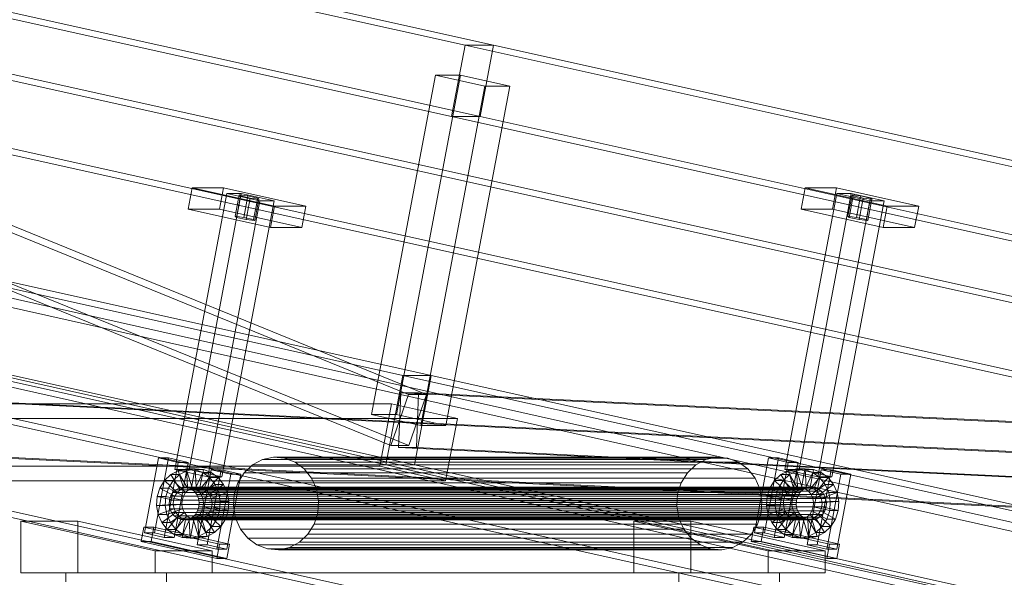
# Model space of a CAD drawing. Header units: millimetres. Extents: x -4738 to 65662, y -68080 to 6847.
# Tile 896 of 1056: x 25208 to 25748, y 585 to 891. Entities that reach past the tile are written whole.
import ezdxf

# ---------------------------------------------------------------- set-up
doc = ezdxf.new("R2010")
doc.units = ezdxf.units.MM
doc.layers.add('lateral_C10', color=7, linetype='Continuous', lineweight=0)

msp = doc.modelspace()

# ---------------------------------------------------------------- linework, layer by layer
at = {"layer": 'lateral_C10'}
for p, q in [((27685.833, 137.844), (18242.389, 2253.71)), ((18437.764, 2253.71), (27881.207, 137.844)), ((18241.459, 2248.813), (27684.903, 132.947)), ((27880.277, 132.947), (18436.834, 2248.813)), ((24370.201, 1117.214), (25452.372, 876.641)), ((25468.002, 876.641), (24385.831, 1117.214)), ((24374.29, 1111.664), (25421.399, 684.949)), ((25431.168, 684.949), (24384.059, 1111.664)), ((25411.7, 656.86), (24364.591, 1083.575)), ((25421.469, 656.86), (24374.36, 1083.575)), ((25444.991, 837.453), (24362.819, 1078.026)), ((25460.621, 837.453), (24378.449, 1078.026)), ((24336.061, 935.97), (25418.232, 695.397)), ((25433.862, 695.397), (24351.691, 935.97)), ((25409.006, 646.412), (24326.834, 886.985)), ((25424.635, 646.412), (24342.464, 886.985)), ((25116.328, 876.641), (26198.499, 636.068)), ((26214.129, 636.068), (25131.958, 876.641)), ((25444.991, 837.453), (25452.372, 876.641)), ((25452.372, 876.641), (25468.002, 876.641)), ((25452.372, 876.641), (26534.544, 636.068)), ((25468.002, 876.641), (25460.621, 837.453)), ((26550.174, 636.068), (25468.002, 876.641)), ((25436.131, 860.054), (25401.069, 673.912)), ((25414.745, 673.912), (25449.807, 860.054)), ((25436.131, 860.054), (25463.185, 854.04)), ((25449.807, 860.054), (25436.131, 860.054)), ((25476.862, 854.04), (25449.807, 860.054)), ((25428.123, 667.897), (25463.185, 854.04)), ((25441.799, 667.897), (25476.862, 854.04)), ((25463.185, 854.04), (25476.862, 854.04)), ((26191.118, 596.88), (25108.946, 837.453)), ((26206.748, 596.88), (25124.576, 837.453)), ((25460.621, 837.453), (25444.991, 837.453)), ((26527.162, 596.88), (25444.991, 837.453)), ((26542.792, 596.88), (25460.621, 837.453)), ((25321.79, 795.262), (25293.252, 643.76)), ((25302.792, 798.269), (25300.578, 786.513)), ((25301.067, 643.76), (25329.605, 795.262)), ((25319.985, 798.269), (25302.792, 798.269)), ((25302.792, 798.269), (25347.883, 788.245)), ((25317.771, 786.513), (25319.985, 798.269)), ((25365.076, 788.245), (25319.985, 798.269)), ((25329.605, 795.262), (25321.79, 795.262)), ((25321.79, 795.262), (25339.826, 791.253)), ((25326.308, 782.704), (25328.523, 794.46)), ((25326.984, 782.102), (25329.198, 793.859)), ((25329.198, 793.859), (25328.523, 794.46)), ((25328.523, 794.46), (25333.259, 793.859)), ((25334.609, 792.656), (25329.198, 793.859)), ((25347.641, 791.253), (25329.605, 795.262)), ((25331.044, 782.102), (25333.259, 793.859)), ((25333.259, 793.859), (25338.67, 792.656)), ((25656.271, 795.262), (25627.734, 643.76)), ((25635.549, 643.76), (25664.086, 795.262)), ((25638.836, 798.269), (25636.622, 786.513)), ((25656.029, 798.269), (25638.836, 798.269)), ((25638.836, 798.269), (25683.927, 788.245)), ((25653.815, 786.513), (25656.029, 798.269)), ((25701.12, 788.245), (25656.029, 798.269)), ((25664.086, 795.262), (25656.271, 795.262)), ((25656.271, 795.262), (25674.307, 791.253)), ((25662.353, 782.704), (25664.567, 794.46)), ((25663.028, 782.102), (25665.242, 793.859)), ((25682.122, 791.253), (25664.086, 795.262)), ((25665.242, 793.859), (25664.567, 794.46)), ((25664.567, 794.46), (25669.303, 793.859)), ((25670.653, 792.656), (25665.242, 793.859)), ((25667.089, 782.102), (25669.303, 793.859)), ((25669.303, 793.859), (25674.714, 792.656)), ((25311.289, 639.751), (25339.826, 791.253)), ((25347.641, 791.253), (25319.104, 639.751)), ((25332.394, 780.9), (25334.609, 792.656)), ((25339.345, 792.054), (25334.609, 792.656)), ((25336.455, 780.9), (25338.67, 792.656)), ((25339.345, 792.054), (25337.13, 780.298)), ((25338.67, 792.656), (25339.345, 792.054)), ((25339.826, 791.253), (25347.641, 791.253)), ((25345.668, 776.489), (25347.883, 788.245)), ((25347.883, 788.245), (25365.076, 788.245)), ((25365.076, 788.245), (25362.861, 776.489)), ((25645.77, 639.751), (25674.307, 791.253)), ((25682.122, 791.253), (25653.585, 639.751)), ((25668.439, 780.9), (25670.653, 792.656)), ((25675.389, 792.054), (25670.653, 792.656)), ((25672.499, 780.9), (25674.714, 792.656)), ((25675.389, 792.054), (25673.174, 780.298)), ((25674.307, 791.253), (25682.122, 791.253)), ((25674.714, 792.656), (25675.389, 792.054)), ((25681.712, 776.489), (25683.927, 788.245)), ((25683.927, 788.245), (25701.12, 788.245)), ((25701.12, 788.245), (25698.905, 776.489)), ((25345.668, 776.489), (25300.578, 786.513)), ((25300.578, 786.513), (25317.771, 786.513)), ((25317.771, 786.513), (25362.861, 776.489)), ((25681.712, 776.489), (25636.622, 786.513)), ((25636.622, 786.513), (25653.815, 786.513)), ((25653.815, 786.513), (25698.905, 776.489)), ((25331.044, 782.102), (25326.308, 782.704)), ((25326.308, 782.704), (25326.984, 782.102)), ((25326.984, 782.102), (25332.394, 780.9)), ((25336.455, 780.9), (25331.044, 782.102)), ((25332.394, 780.9), (25337.13, 780.298)), ((25337.13, 780.298), (25336.455, 780.9)), ((25667.089, 782.102), (25662.353, 782.704)), ((25662.353, 782.704), (25663.028, 782.102)), ((25663.028, 782.102), (25668.439, 780.9)), ((25672.499, 780.9), (25667.089, 782.102)), ((25668.439, 780.9), (25673.174, 780.298)), ((25673.174, 780.298), (25672.499, 780.9)), ((25362.861, 776.489), (25345.668, 776.489)), ((25698.905, 776.489), (25681.712, 776.489)), ((25082.188, 695.397), (26164.36, 454.824)), ((26179.99, 454.824), (25097.818, 695.397)), ((25409.006, 646.412), (25418.232, 695.397)), ((25418.232, 695.397), (25433.862, 695.397)), ((25418.232, 695.397), (26500.404, 454.824)), ((25433.862, 695.397), (25424.635, 646.412)), ((26516.034, 454.824), (25433.862, 695.397)), ((25081.124, 685.889), (26198.358, 631.459)), ((26208.127, 631.459), (25090.893, 685.889)), ((25415.931, 655.919), (25417.168, 685.889)), ((25417.168, 685.889), (25426.937, 685.889)), ((25417.168, 685.889), (26534.402, 631.459)), ((25426.937, 685.889), (25425.7, 655.919)), ((26544.171, 631.459), (25426.937, 685.889)), ((25421.399, 684.949), (25411.7, 656.86)), ((25431.168, 684.949), (25421.399, 684.949)), ((25421.469, 656.86), (25431.168, 684.949)), ((25412.135, 679.812), (25060.461, 679.812)), ((25405.677, 645.523), (25412.135, 679.812)), ((25448.208, 671.793), (25412.135, 679.812)), ((25096.534, 671.793), (25448.208, 671.793)), ((25401.069, 673.912), (25414.745, 673.912)), ((25428.123, 667.897), (25401.069, 673.912)), ((25414.745, 673.912), (25441.799, 667.897)), ((25448.208, 671.793), (25441.749, 637.504)), ((25441.799, 667.897), (25428.123, 667.897)), ((26197.121, 601.489), (25079.887, 655.919)), ((26206.889, 601.489), (25089.656, 655.919)), ((25411.7, 656.86), (25421.469, 656.86)), ((25425.7, 655.919), (25415.931, 655.919)), ((26533.165, 601.489), (25415.931, 655.919)), ((26542.934, 601.489), (25425.7, 655.919)), ((25284.341, 650.085), (25276.59, 608.938)), ((25282.061, 608.938), (25289.812, 650.085)), ((25289.812, 650.085), (25284.341, 650.085)), ((25284.341, 650.085), (25295.163, 647.679)), ((25300.633, 647.679), (25289.812, 650.085)), ((25335.817, 646.297), (25341.306, 649.197)), ((25341.306, 649.197), (25347.299, 650.455)), ((25584.469, 649.197), (25341.306, 649.197)), ((25347.299, 650.455), (25353.387, 649.985)), ((25590.462, 650.455), (25347.299, 650.455)), ((25353.387, 649.985), (25359.156, 647.819)), ((25596.55, 649.985), (25353.387, 649.985)), ((25584.469, 649.197), (25578.98, 646.297)), ((25590.462, 650.455), (25584.469, 649.197)), ((25596.55, 649.985), (25590.462, 650.455)), ((25602.319, 647.819), (25596.55, 649.985)), ((25618.822, 650.085), (25611.072, 608.938)), ((25616.542, 608.938), (25624.293, 650.085)), ((25624.293, 650.085), (25618.822, 650.085)), ((25618.822, 650.085), (25629.644, 647.679)), ((25635.115, 647.679), (25624.293, 650.085)), ((25054.002, 645.523), (25405.677, 645.523)), ((26155.133, 405.839), (25072.961, 646.412)), ((26170.763, 405.839), (25088.591, 646.412)), ((25287.412, 606.532), (25295.163, 647.679)), ((25291.06, 640.957), (25295.166, 643.126)), ((25300.633, 647.679), (25292.883, 606.532)), ((25311.289, 639.751), (25293.252, 643.76)), ((25293.252, 643.76), (25301.067, 643.76)), ((25295.163, 647.679), (25300.633, 647.679)), ((25295.166, 643.126), (25299.648, 644.067)), ((25295.166, 643.126), (25298.077, 633.639)), ((25299.855, 643.126), (25295.166, 643.126)), ((25299.855, 643.126), (25295.749, 640.957)), ((25299.648, 644.067), (25300.2, 634.085)), ((25304.337, 644.067), (25299.648, 644.067)), ((25299.648, 644.067), (25304.203, 643.715)), ((25304.337, 644.067), (25299.855, 643.126)), ((25302.766, 633.639), (25299.855, 643.126)), ((25301.067, 643.76), (25319.104, 639.751)), ((25304.203, 643.715), (25302.357, 633.918)), ((25308.892, 643.715), (25304.203, 643.715)), ((25304.203, 643.715), (25308.518, 642.095)), ((25304.889, 634.085), (25304.337, 644.067)), ((25308.892, 643.715), (25304.337, 644.067)), ((25313.199, 643.67), (25305.448, 602.522)), ((25307.046, 633.918), (25308.892, 643.715)), ((25313.207, 642.095), (25308.892, 643.715)), ((25310.919, 602.522), (25318.67, 643.67)), ((25318.67, 643.67), (25313.199, 643.67)), ((25313.199, 643.67), (25324.021, 641.264)), ((25329.491, 641.264), (25318.67, 643.67)), ((25331.206, 641.953), (25335.817, 646.297)), ((25578.98, 646.297), (25335.817, 646.297)), ((25359.156, 647.819), (25364.212, 644.105)), ((25602.319, 647.819), (25359.156, 647.819)), ((25364.212, 644.105), (25368.211, 639.096)), ((25607.375, 644.105), (25364.212, 644.105)), ((25405.677, 645.523), (25441.749, 637.504)), ((25424.635, 646.412), (25409.006, 646.412)), ((26491.177, 405.839), (25409.006, 646.412)), ((26506.807, 405.839), (25424.635, 646.412)), ((25578.98, 646.297), (25574.37, 641.953)), ((25607.375, 644.105), (25602.319, 647.819)), ((25611.374, 639.096), (25607.375, 644.105)), ((25621.893, 606.532), (25629.644, 647.679)), ((25625.541, 640.957), (25629.647, 643.126)), ((25635.115, 647.679), (25627.364, 606.532)), ((25645.77, 639.751), (25627.734, 643.76)), ((25627.734, 643.76), (25635.549, 643.76)), ((25629.644, 647.679), (25635.115, 647.679)), ((25629.647, 643.126), (25634.13, 644.067)), ((25629.647, 643.126), (25632.558, 633.639)), ((25634.336, 643.126), (25629.647, 643.126)), ((25634.336, 643.126), (25630.23, 640.957)), ((25634.13, 644.067), (25634.681, 634.085)), ((25638.819, 644.067), (25634.13, 644.067)), ((25634.13, 644.067), (25638.684, 643.715)), ((25638.819, 644.067), (25634.336, 643.126)), ((25637.247, 633.639), (25634.336, 643.126)), ((25635.549, 643.76), (25653.585, 639.751)), ((25638.684, 643.715), (25636.838, 633.918)), ((25643.373, 643.715), (25638.684, 643.715)), ((25638.684, 643.715), (25642.999, 642.095)), ((25639.37, 634.085), (25638.819, 644.067)), ((25643.373, 643.715), (25638.819, 644.067)), ((25647.68, 643.67), (25639.93, 602.522)), ((25641.527, 633.918), (25643.373, 643.715)), ((25647.688, 642.095), (25643.373, 643.715)), ((25645.4, 602.522), (25653.151, 643.67)), ((25653.151, 643.67), (25647.68, 643.67)), ((25647.68, 643.67), (25658.502, 641.264)), ((25663.972, 641.264), (25653.151, 643.67)), ((25441.749, 637.504), (25090.075, 637.504)), ((25285.053, 633.598), (25287.611, 637.707)), ((25287.611, 637.707), (25291.06, 640.957)), ((25287.611, 637.707), (25294.498, 631.072)), ((25292.3, 637.707), (25287.611, 637.707)), ((25292.3, 637.707), (25289.742, 633.598)), ((25291.06, 640.957), (25296.132, 632.611)), ((25295.749, 640.957), (25291.06, 640.957)), ((25295.749, 640.957), (25292.3, 637.707)), ((25299.187, 631.072), (25292.3, 637.707)), ((25300.821, 632.611), (25295.749, 640.957)), ((25308.518, 642.095), (25304.401, 633.151)), ((25312.3, 639.317), (25306.193, 631.835)), ((25313.207, 642.095), (25308.518, 642.095)), ((25308.518, 642.095), (25312.3, 639.317)), ((25309.09, 633.151), (25313.207, 642.095)), ((25310.882, 631.835), (25316.989, 639.317)), ((25319.104, 639.751), (25311.289, 639.751)), ((25316.989, 639.317), (25312.3, 639.317)), ((25312.3, 639.317), (25315.291, 635.57)), ((25316.989, 639.317), (25313.207, 642.095)), ((25316.27, 600.117), (25324.021, 641.264)), ((25319.98, 635.57), (25316.989, 639.317)), ((25329.491, 641.264), (25321.741, 600.117)), ((25324.021, 641.264), (25329.491, 641.264)), ((25327.788, 636.46), (25331.206, 641.953)), ((25574.37, 641.953), (25331.206, 641.953)), ((25368.211, 639.096), (25370.881, 633.133)), ((25611.374, 639.096), (25368.211, 639.096)), ((25574.37, 641.953), (25570.951, 636.46)), ((25614.044, 633.133), (25611.374, 639.096)), ((25619.535, 633.598), (25622.092, 637.707)), ((25622.092, 637.707), (25625.541, 640.957)), ((25622.092, 637.707), (25628.979, 631.072)), ((25626.781, 637.707), (25622.092, 637.707)), ((25626.781, 637.707), (25624.224, 633.598)), ((25625.541, 640.957), (25630.613, 632.611)), ((25630.23, 640.957), (25625.541, 640.957)), ((25630.23, 640.957), (25626.781, 637.707)), ((25633.668, 631.072), (25626.781, 637.707)), ((25635.302, 632.611), (25630.23, 640.957)), ((25642.999, 642.095), (25638.882, 633.151)), ((25646.781, 639.317), (25640.674, 631.835)), ((25647.688, 642.095), (25642.999, 642.095)), ((25642.999, 642.095), (25646.781, 639.317)), ((25643.571, 633.151), (25647.688, 642.095)), ((25645.363, 631.835), (25651.47, 639.317)), ((25653.585, 639.751), (25645.77, 639.751)), ((25651.47, 639.317), (25646.781, 639.317)), ((25646.781, 639.317), (25649.773, 635.57)), ((25651.47, 639.317), (25647.688, 642.095)), ((25650.751, 600.117), (25658.502, 641.264)), ((25654.462, 635.57), (25651.47, 639.317)), ((25663.972, 641.264), (25656.222, 600.117)), ((25658.502, 641.264), (25663.972, 641.264)), ((25283.562, 628.91), (25285.053, 633.598)), ((25285.053, 633.598), (25293.286, 629.126)), ((25289.742, 633.598), (25285.053, 633.598)), ((25289.742, 633.598), (25288.251, 628.91)), ((25297.975, 629.126), (25289.742, 633.598)), ((25292.153, 631.072), (25293.787, 632.611)), ((25293.787, 632.611), (25295.732, 633.639)), ((25637.646, 632.611), (25293.787, 632.611)), ((25296.132, 632.611), (25294.498, 631.072)), ((25295.732, 633.639), (25297.855, 634.085)), ((25639.591, 633.639), (25295.732, 633.639)), ((25298.077, 633.639), (25296.132, 632.611)), ((25296.132, 632.611), (25300.821, 632.611)), ((25297.855, 634.085), (25300.013, 633.918)), ((25641.715, 634.085), (25297.855, 634.085)), ((25300.2, 634.085), (25298.077, 633.639)), ((25298.077, 633.639), (25302.766, 633.639)), ((25299.187, 631.072), (25300.821, 632.611)), ((25300.013, 633.918), (25302.057, 633.151)), ((25643.872, 633.918), (25300.013, 633.918)), ((25300.2, 634.085), (25304.889, 634.085)), ((25302.357, 633.918), (25300.2, 634.085)), ((25300.821, 632.611), (25302.766, 633.639)), ((25302.057, 633.151), (25303.848, 631.835)), ((25645.916, 633.151), (25302.057, 633.151)), ((25302.357, 633.918), (25307.046, 633.918)), ((25304.401, 633.151), (25302.357, 633.918)), ((25302.766, 633.639), (25304.889, 634.085)), ((25303.848, 631.835), (25305.265, 630.06)), ((25647.708, 631.835), (25303.848, 631.835)), ((25304.401, 633.151), (25309.09, 633.151)), ((25306.193, 631.835), (25304.401, 633.151)), ((25304.889, 634.085), (25307.046, 633.918)), ((25306.193, 631.835), (25310.882, 631.835)), ((25307.61, 630.06), (25306.193, 631.835)), ((25307.046, 633.918), (25309.09, 633.151)), ((25315.291, 635.57), (25307.61, 630.06)), ((25309.09, 633.151), (25310.882, 631.835)), ((25310.882, 631.835), (25312.299, 630.06)), ((25312.299, 630.06), (25319.98, 635.57)), ((25319.98, 635.57), (25315.291, 635.57)), ((25315.291, 635.57), (25317.288, 631.109)), ((25321.977, 631.109), (25319.98, 635.57)), ((25325.794, 630.193), (25327.788, 636.46)), ((25570.951, 636.46), (25327.788, 636.46)), ((25370.881, 633.133), (25372.039, 626.623)), ((25614.044, 633.133), (25370.881, 633.133)), ((25570.951, 636.46), (25568.957, 630.193)), ((25615.202, 626.623), (25614.044, 633.133)), ((25618.043, 628.91), (25619.535, 633.598)), ((25619.535, 633.598), (25627.768, 629.126)), ((25624.224, 633.598), (25619.535, 633.598)), ((25624.224, 633.598), (25622.732, 628.91)), ((25632.457, 629.126), (25624.224, 633.598)), ((25630.613, 632.611), (25628.979, 631.072)), ((25632.558, 633.639), (25630.613, 632.611)), ((25630.613, 632.611), (25635.302, 632.611)), ((25634.681, 634.085), (25632.558, 633.639)), ((25632.558, 633.639), (25637.247, 633.639)), ((25633.668, 631.072), (25635.302, 632.611)), ((25634.681, 634.085), (25639.37, 634.085)), ((25636.838, 633.918), (25634.681, 634.085)), ((25635.302, 632.611), (25637.247, 633.639)), ((25637.646, 632.611), (25636.013, 631.072)), ((25636.838, 633.918), (25641.527, 633.918)), ((25638.882, 633.151), (25636.838, 633.918)), ((25637.247, 633.639), (25639.37, 634.085)), ((25639.591, 633.639), (25637.646, 632.611)), ((25638.882, 633.151), (25643.571, 633.151)), ((25640.674, 631.835), (25638.882, 633.151)), ((25639.37, 634.085), (25641.527, 633.918)), ((25641.715, 634.085), (25639.591, 633.639)), ((25640.674, 631.835), (25645.363, 631.835)), ((25642.091, 630.06), (25640.674, 631.835)), ((25641.527, 633.918), (25643.571, 633.151)), ((25643.872, 633.918), (25641.715, 634.085)), ((25649.773, 635.57), (25642.091, 630.06)), ((25643.571, 633.151), (25645.363, 631.835)), ((25645.916, 633.151), (25643.872, 633.918)), ((25645.363, 631.835), (25646.78, 630.06)), ((25647.708, 631.835), (25645.916, 633.151)), ((25646.78, 630.06), (25654.462, 635.57)), ((25649.125, 630.06), (25647.708, 631.835)), ((25654.462, 635.57), (25649.773, 635.57)), ((25649.773, 635.57), (25651.77, 631.109)), ((25656.458, 631.109), (25654.462, 635.57)), ((25283.238, 623.962), (25283.562, 628.91)), ((25292.58, 626.905), (25283.562, 628.91)), ((25283.562, 628.91), (25288.251, 628.91)), ((25288.251, 628.91), (25287.927, 623.962)), ((25288.251, 628.91), (25297.269, 626.905)), ((25290.082, 624.562), (25290.236, 626.905)), ((25290.236, 626.905), (25290.942, 629.126)), ((25290.236, 626.905), (25634.095, 626.905)), ((25290.942, 629.126), (25292.153, 631.072)), ((25634.801, 629.126), (25290.942, 629.126)), ((25636.013, 631.072), (25292.153, 631.072)), ((25292.58, 626.905), (25292.427, 624.562)), ((25293.286, 629.126), (25292.58, 626.905)), ((25297.269, 626.905), (25292.58, 626.905)), ((25294.498, 631.072), (25293.286, 629.126)), ((25293.286, 629.126), (25297.975, 629.126)), ((25294.498, 631.072), (25299.187, 631.072)), ((25297.116, 624.562), (25297.269, 626.905)), ((25297.269, 626.905), (25297.975, 629.126)), ((25297.975, 629.126), (25299.187, 631.072)), ((25305.265, 630.06), (25306.211, 627.947)), ((25649.125, 630.06), (25305.265, 630.06)), ((25306.211, 627.947), (25306.621, 625.64)), ((25650.07, 627.947), (25306.211, 627.947)), ((25307.61, 630.06), (25312.299, 630.06)), ((25308.556, 627.947), (25307.61, 630.06)), ((25317.288, 631.109), (25308.556, 627.947)), ((25308.556, 627.947), (25313.245, 627.947)), ((25308.966, 625.64), (25308.556, 627.947)), ((25312.299, 630.06), (25313.245, 627.947)), ((25313.245, 627.947), (25321.977, 631.109)), ((25313.245, 627.947), (25313.655, 625.64)), ((25321.977, 631.109), (25317.288, 631.109)), ((25317.288, 631.109), (25318.154, 626.239)), ((25322.843, 626.239), (25321.977, 631.109)), ((25325.361, 623.579), (25325.794, 630.193)), ((25325.794, 630.193), (25568.957, 630.193)), ((25372.039, 626.623), (25371.606, 620.009)), ((25615.202, 626.623), (25372.039, 626.623)), ((25568.957, 630.193), (25568.524, 623.579)), ((25614.769, 620.009), (25615.202, 626.623)), ((25617.72, 623.962), (25618.043, 628.91)), ((25627.061, 626.905), (25618.043, 628.91)), ((25618.043, 628.91), (25622.732, 628.91)), ((25622.732, 628.91), (25622.409, 623.962)), ((25622.732, 628.91), (25631.75, 626.905)), ((25627.061, 626.905), (25626.908, 624.562)), ((25627.768, 629.126), (25627.061, 626.905)), ((25631.75, 626.905), (25627.061, 626.905)), ((25628.979, 631.072), (25627.768, 629.126)), ((25627.768, 629.126), (25632.457, 629.126)), ((25628.979, 631.072), (25633.668, 631.072)), ((25631.597, 624.562), (25631.75, 626.905)), ((25631.75, 626.905), (25632.457, 629.126)), ((25632.457, 629.126), (25633.668, 631.072)), ((25634.095, 626.905), (25633.941, 624.562)), ((25634.801, 629.126), (25634.095, 626.905)), ((25636.013, 631.072), (25634.801, 629.126)), ((25642.091, 630.06), (25646.78, 630.06)), ((25643.037, 627.947), (25642.091, 630.06)), ((25651.77, 631.109), (25643.037, 627.947)), ((25643.037, 627.947), (25647.726, 627.947)), ((25643.447, 625.64), (25643.037, 627.947)), ((25646.78, 630.06), (25647.726, 627.947)), ((25647.726, 627.947), (25656.458, 631.109)), ((25647.726, 627.947), (25648.136, 625.64)), ((25650.07, 627.947), (25649.125, 630.06)), ((25650.481, 625.64), (25650.07, 627.947)), ((25656.458, 631.109), (25651.77, 631.109)), ((25651.77, 631.109), (25652.636, 626.239)), ((25657.325, 626.239), (25656.458, 631.109)), ((25283.238, 623.962), (25292.427, 624.562)), ((25284.104, 619.092), (25283.238, 623.962)), ((25287.927, 623.962), (25283.238, 623.962)), ((25284.104, 619.092), (25292.837, 622.255)), ((25297.116, 624.562), (25287.927, 623.962)), ((25287.927, 623.962), (25288.793, 619.092)), ((25297.526, 622.255), (25288.793, 619.092)), ((25290.493, 622.255), (25290.082, 624.562)), ((25633.941, 624.562), (25290.082, 624.562)), ((25291.438, 620.142), (25290.493, 622.255)), ((25634.352, 622.255), (25290.493, 622.255)), ((25292.427, 624.562), (25292.837, 622.255)), ((25292.427, 624.562), (25297.116, 624.562)), ((25292.837, 622.255), (25293.783, 620.142)), ((25292.837, 622.255), (25297.526, 622.255)), ((25297.526, 622.255), (25297.116, 624.562)), ((25298.472, 620.142), (25297.526, 622.255)), ((25305.762, 621.076), (25304.55, 619.13)), ((25306.468, 623.297), (25305.762, 621.076)), ((25649.621, 621.076), (25305.762, 621.076)), ((25306.621, 625.64), (25306.468, 623.297)), ((25650.327, 623.297), (25306.468, 623.297)), ((25650.481, 625.64), (25306.621, 625.64)), ((25306.895, 619.13), (25308.106, 621.076)), ((25308.106, 621.076), (25308.813, 623.297)), ((25316.339, 616.604), (25308.106, 621.076)), ((25308.106, 621.076), (25312.795, 621.076)), ((25308.813, 623.297), (25308.966, 625.64)), ((25317.831, 621.292), (25308.813, 623.297)), ((25308.813, 623.297), (25313.502, 623.297)), ((25318.154, 626.239), (25308.966, 625.64)), ((25308.966, 625.64), (25313.655, 625.64)), ((25312.795, 621.076), (25311.584, 619.13)), ((25313.502, 623.297), (25312.795, 621.076)), ((25312.795, 621.076), (25321.028, 616.604)), ((25313.655, 625.64), (25313.502, 623.297)), ((25313.502, 623.297), (25322.52, 621.292)), ((25313.655, 625.64), (25322.843, 626.239)), ((25317.831, 621.292), (25316.339, 616.604)), ((25318.154, 626.239), (25317.831, 621.292)), ((25322.52, 621.292), (25317.831, 621.292)), ((25322.843, 626.239), (25318.154, 626.239)), ((25321.028, 616.604), (25322.52, 621.292)), ((25322.52, 621.292), (25322.843, 626.239)), ((25326.519, 617.069), (25325.361, 623.579)), ((25568.524, 623.579), (25325.361, 623.579)), ((25568.524, 623.579), (25569.682, 617.069)), ((25617.72, 623.962), (25626.908, 624.562)), ((25618.586, 619.092), (25617.72, 623.962)), ((25622.409, 623.962), (25617.72, 623.962)), ((25618.586, 619.092), (25627.318, 622.255)), ((25631.597, 624.562), (25622.409, 623.962)), ((25622.409, 623.962), (25623.275, 619.092)), ((25632.007, 622.255), (25623.275, 619.092)), ((25626.908, 624.562), (25627.318, 622.255)), ((25626.908, 624.562), (25631.597, 624.562)), ((25627.318, 622.255), (25628.264, 620.142)), ((25627.318, 622.255), (25632.007, 622.255)), ((25632.007, 622.255), (25631.597, 624.562)), ((25632.953, 620.142), (25632.007, 622.255)), ((25633.941, 624.562), (25634.352, 622.255)), ((25634.352, 622.255), (25635.298, 620.142)), ((25641.376, 619.13), (25642.587, 621.076)), ((25642.587, 621.076), (25643.294, 623.297)), ((25650.821, 616.604), (25642.587, 621.076)), ((25642.587, 621.076), (25647.276, 621.076)), ((25643.294, 623.297), (25643.447, 625.64)), ((25652.312, 621.292), (25643.294, 623.297)), ((25643.294, 623.297), (25647.983, 623.297)), ((25652.636, 626.239), (25643.447, 625.64)), ((25643.447, 625.64), (25648.136, 625.64)), ((25647.276, 621.076), (25646.065, 619.13)), ((25647.983, 623.297), (25647.276, 621.076)), ((25647.276, 621.076), (25655.51, 616.604)), ((25648.136, 625.64), (25647.983, 623.297)), ((25647.983, 623.297), (25657.001, 621.292)), ((25648.136, 625.64), (25657.325, 626.239)), ((25648.41, 619.13), (25649.621, 621.076)), ((25649.621, 621.076), (25650.327, 623.297)), ((25650.327, 623.297), (25650.481, 625.64)), ((25652.312, 621.292), (25650.821, 616.604)), ((25652.636, 626.239), (25652.312, 621.292)), ((25657.001, 621.292), (25652.312, 621.292)), ((25657.325, 626.239), (25652.636, 626.239)), ((25655.51, 616.604), (25657.001, 621.292)), ((25657.001, 621.292), (25657.325, 626.239)), ((25240.133, 615.481), (25208.873, 615.481)), ((25208.873, 615.481), (25282.513, 599.111)), ((25208.873, 615.481), (25208.873, 587.111)), ((25313.773, 599.111), (25240.133, 615.481)), ((25240.133, 587.111), (25240.133, 615.481)), ((25286.101, 614.632), (25284.104, 619.092)), ((25288.793, 619.092), (25284.104, 619.092)), ((25286.101, 614.632), (25293.783, 620.142)), ((25288.793, 619.092), (25290.79, 614.632)), ((25289.093, 610.885), (25295.2, 618.367)), ((25298.472, 620.142), (25290.79, 614.632)), ((25292.855, 618.367), (25291.438, 620.142)), ((25635.298, 620.142), (25291.438, 620.142)), ((25294.647, 617.051), (25292.855, 618.367)), ((25636.715, 618.367), (25292.855, 618.367)), ((25292.875, 608.107), (25296.991, 617.051)), ((25299.889, 618.367), (25293.782, 610.885)), ((25293.783, 620.142), (25295.2, 618.367)), ((25293.783, 620.142), (25298.472, 620.142)), ((25296.691, 616.284), (25294.647, 617.051)), ((25638.506, 617.051), (25294.647, 617.051)), ((25295.2, 618.367), (25296.991, 617.051)), ((25295.2, 618.367), (25299.889, 618.367)), ((25298.848, 616.117), (25296.691, 616.284)), ((25640.55, 616.284), (25296.691, 616.284)), ((25296.991, 617.051), (25299.036, 616.284)), ((25296.991, 617.051), (25301.68, 617.051)), ((25297.19, 606.487), (25299.036, 616.284)), ((25301.68, 617.051), (25297.564, 608.107)), ((25299.889, 618.367), (25298.472, 620.142)), ((25300.972, 616.563), (25298.848, 616.117)), ((25642.707, 616.117), (25298.848, 616.117)), ((25299.036, 616.284), (25301.193, 616.117)), ((25299.036, 616.284), (25303.724, 616.284)), ((25301.68, 617.051), (25299.889, 618.367)), ((25302.917, 617.59), (25300.972, 616.563)), ((25644.831, 616.563), (25300.972, 616.563)), ((25301.193, 616.117), (25303.316, 616.563)), ((25301.744, 606.135), (25301.193, 616.117)), ((25301.193, 616.117), (25305.882, 616.117)), ((25303.724, 616.284), (25301.68, 617.051)), ((25303.724, 616.284), (25301.879, 606.487)), ((25304.55, 619.13), (25302.917, 617.59)), ((25646.776, 617.59), (25302.917, 617.59)), ((25303.316, 616.563), (25305.261, 617.59)), ((25306.227, 607.076), (25303.316, 616.563)), ((25303.316, 616.563), (25308.005, 616.563)), ((25305.882, 616.117), (25303.724, 616.284)), ((25648.41, 619.13), (25304.55, 619.13)), ((25305.261, 617.59), (25306.895, 619.13)), ((25310.333, 609.245), (25305.261, 617.59)), ((25305.261, 617.59), (25309.95, 617.59)), ((25308.005, 616.563), (25305.882, 616.117)), ((25305.882, 616.117), (25306.433, 606.135)), ((25313.782, 612.495), (25306.895, 619.13)), ((25306.895, 619.13), (25311.584, 619.13)), ((25309.95, 617.59), (25308.005, 616.563)), ((25308.005, 616.563), (25310.916, 607.076)), ((25311.584, 619.13), (25309.95, 617.59)), ((25309.95, 617.59), (25315.022, 609.245)), ((25311.584, 619.13), (25318.471, 612.495)), ((25316.339, 616.604), (25313.782, 612.495)), ((25321.028, 616.604), (25316.339, 616.604)), ((25318.471, 612.495), (25321.028, 616.604)), ((25329.189, 611.106), (25326.519, 617.069)), ((25569.682, 617.069), (25326.519, 617.069)), ((25371.606, 620.009), (25369.612, 613.742)), ((25614.769, 620.009), (25371.606, 620.009)), ((25576.177, 615.481), (25544.917, 615.481)), ((25544.917, 615.481), (25618.557, 599.111)), ((25544.917, 615.481), (25544.917, 587.111)), ((25569.682, 617.069), (25572.352, 611.106)), ((25649.817, 599.111), (25576.177, 615.481)), ((25576.177, 587.111), (25576.177, 615.481)), ((25612.775, 613.742), (25614.769, 620.009)), ((25620.582, 614.632), (25618.586, 619.092)), ((25623.275, 619.092), (25618.586, 619.092)), ((25620.582, 614.632), (25628.264, 620.142)), ((25623.275, 619.092), (25625.271, 614.632)), ((25623.574, 610.885), (25629.681, 618.367)), ((25632.953, 620.142), (25625.271, 614.632)), ((25627.356, 608.107), (25631.473, 617.051)), ((25634.37, 618.367), (25628.263, 610.885)), ((25628.264, 620.142), (25629.681, 618.367)), ((25628.264, 620.142), (25632.953, 620.142)), ((25629.681, 618.367), (25631.473, 617.051)), ((25629.681, 618.367), (25634.37, 618.367)), ((25631.473, 617.051), (25633.517, 616.284)), ((25631.473, 617.051), (25636.162, 617.051)), ((25631.671, 606.487), (25633.517, 616.284)), ((25636.162, 617.051), (25632.045, 608.107)), ((25634.37, 618.367), (25632.953, 620.142)), ((25633.517, 616.284), (25635.674, 616.117)), ((25633.517, 616.284), (25638.206, 616.284)), ((25636.162, 617.051), (25634.37, 618.367)), ((25635.298, 620.142), (25636.715, 618.367)), ((25635.674, 616.117), (25637.797, 616.563)), ((25636.226, 606.135), (25635.674, 616.117)), ((25635.674, 616.117), (25640.363, 616.117)), ((25638.206, 616.284), (25636.162, 617.051)), ((25638.206, 616.284), (25636.36, 606.487)), ((25636.715, 618.367), (25638.506, 617.051)), ((25637.797, 616.563), (25639.742, 617.59)), ((25640.708, 607.076), (25637.797, 616.563)), ((25637.797, 616.563), (25642.486, 616.563)), ((25640.363, 616.117), (25638.206, 616.284)), ((25638.506, 617.051), (25640.55, 616.284)), ((25639.742, 617.59), (25641.376, 619.13)), ((25644.814, 609.245), (25639.742, 617.59)), ((25639.742, 617.59), (25644.431, 617.59)), ((25642.486, 616.563), (25640.363, 616.117)), ((25640.363, 616.117), (25640.915, 606.135)), ((25640.55, 616.284), (25642.707, 616.117)), ((25648.263, 612.495), (25641.376, 619.13)), ((25641.376, 619.13), (25646.065, 619.13)), ((25644.431, 617.59), (25642.486, 616.563)), ((25642.486, 616.563), (25645.397, 607.076)), ((25642.707, 616.117), (25644.831, 616.563)), ((25646.065, 619.13), (25644.431, 617.59)), ((25644.431, 617.59), (25649.503, 609.245)), ((25644.831, 616.563), (25646.776, 617.59)), ((25646.065, 619.13), (25652.952, 612.495)), ((25646.776, 617.59), (25648.41, 619.13)), ((25650.821, 616.604), (25648.263, 612.495)), ((25655.51, 616.604), (25650.821, 616.604)), ((25652.952, 612.495), (25655.51, 616.604)), ((25276.242, 612.077), (25274.766, 604.24)), ((25281.713, 612.077), (25276.242, 612.077)), ((25276.242, 612.077), (25317.726, 602.855)), ((25280.236, 604.24), (25281.713, 612.077)), ((25323.196, 602.855), (25281.713, 612.077)), ((25289.093, 610.885), (25286.101, 614.632)), ((25290.79, 614.632), (25286.101, 614.632)), ((25292.875, 608.107), (25289.093, 610.885)), ((25293.782, 610.885), (25289.093, 610.885)), ((25290.79, 614.632), (25293.782, 610.885)), ((25293.782, 610.885), (25297.564, 608.107)), ((25313.782, 612.495), (25310.333, 609.245)), ((25318.471, 612.495), (25313.782, 612.495)), ((25315.022, 609.245), (25318.471, 612.495)), ((25333.188, 606.096), (25329.189, 611.106)), ((25572.352, 611.106), (25329.189, 611.106)), ((25369.612, 613.742), (25366.193, 608.249)), ((25612.775, 613.742), (25369.612, 613.742)), ((25572.352, 611.106), (25576.351, 606.096)), ((25610.724, 612.077), (25609.247, 604.24)), ((25609.357, 608.249), (25612.775, 613.742)), ((25616.194, 612.077), (25610.724, 612.077)), ((25610.724, 612.077), (25652.207, 602.855)), ((25614.718, 604.24), (25616.194, 612.077)), ((25657.677, 602.855), (25616.194, 612.077)), ((25623.574, 610.885), (25620.582, 614.632)), ((25625.271, 614.632), (25620.582, 614.632)), ((25627.356, 608.107), (25623.574, 610.885)), ((25628.263, 610.885), (25623.574, 610.885)), ((25625.271, 614.632), (25628.263, 610.885)), ((25628.263, 610.885), (25632.045, 608.107)), ((25648.263, 612.495), (25644.814, 609.245)), ((25652.952, 612.495), (25648.263, 612.495)), ((25649.503, 609.245), (25652.952, 612.495)), ((25287.412, 606.532), (25276.59, 608.938)), ((25276.59, 608.938), (25282.061, 608.938)), ((25282.061, 608.938), (25292.883, 606.532)), ((25292.883, 606.532), (25287.412, 606.532)), ((25297.19, 606.487), (25292.875, 608.107)), ((25297.564, 608.107), (25292.875, 608.107)), ((25301.744, 606.135), (25297.19, 606.487)), ((25301.879, 606.487), (25297.19, 606.487)), ((25297.564, 608.107), (25301.879, 606.487)), ((25306.227, 607.076), (25301.744, 606.135)), ((25306.433, 606.135), (25301.744, 606.135)), ((25301.879, 606.487), (25306.433, 606.135)), ((25310.333, 609.245), (25306.227, 607.076)), ((25310.916, 607.076), (25306.227, 607.076)), ((25306.433, 606.135), (25310.916, 607.076)), ((25315.022, 609.245), (25310.333, 609.245)), ((25310.916, 607.076), (25315.022, 609.245)), ((25338.244, 602.382), (25333.188, 606.096)), ((25576.351, 606.096), (25333.188, 606.096)), ((25366.193, 608.249), (25361.582, 603.904)), ((25609.357, 608.249), (25366.193, 608.249)), ((25576.351, 606.096), (25581.407, 602.382)), ((25604.746, 603.904), (25609.357, 608.249)), ((25621.893, 606.532), (25611.072, 608.938)), ((25611.072, 608.938), (25616.542, 608.938)), ((25616.542, 608.938), (25627.364, 606.532)), ((25627.364, 606.532), (25621.893, 606.532)), ((25631.671, 606.487), (25627.356, 608.107)), ((25632.045, 608.107), (25627.356, 608.107)), ((25636.226, 606.135), (25631.671, 606.487)), ((25636.36, 606.487), (25631.671, 606.487)), ((25632.045, 608.107), (25636.36, 606.487)), ((25640.708, 607.076), (25636.226, 606.135)), ((25640.915, 606.135), (25636.226, 606.135)), ((25636.36, 606.487), (25640.915, 606.135)), ((25644.814, 609.245), (25640.708, 607.076)), ((25645.397, 607.076), (25640.708, 607.076)), ((25640.915, 606.135), (25645.397, 607.076)), ((25649.503, 609.245), (25644.814, 609.245)), ((25645.397, 607.076), (25649.503, 609.245)), ((25316.249, 595.018), (25274.766, 604.24)), ((25274.766, 604.24), (25280.236, 604.24)), ((25280.236, 604.24), (25321.72, 595.018)), ((25316.27, 600.117), (25305.448, 602.522)), ((25305.448, 602.522), (25310.919, 602.522)), ((25310.919, 602.522), (25321.741, 600.117)), ((25316.249, 595.018), (25317.726, 602.855)), ((25321.741, 600.117), (25316.27, 600.117)), ((25317.726, 602.855), (25323.196, 602.855)), ((25323.196, 602.855), (25321.72, 595.018)), ((25344.013, 600.216), (25338.244, 602.382)), ((25581.407, 602.382), (25338.244, 602.382)), ((25350.101, 599.746), (25344.013, 600.216)), ((25587.176, 600.216), (25344.013, 600.216)), ((25356.094, 601.004), (25350.101, 599.746)), ((25593.264, 599.746), (25350.101, 599.746)), ((25361.582, 603.904), (25356.094, 601.004)), ((25599.257, 601.004), (25356.094, 601.004)), ((25604.746, 603.904), (25361.582, 603.904)), ((25581.407, 602.382), (25587.176, 600.216)), ((25587.176, 600.216), (25593.264, 599.746)), ((25593.264, 599.746), (25599.257, 601.004)), ((25599.257, 601.004), (25604.746, 603.904)), ((25650.73, 595.018), (25609.247, 604.24)), ((25609.247, 604.24), (25614.718, 604.24)), ((25614.718, 604.24), (25656.201, 595.018)), ((25650.751, 600.117), (25639.93, 602.522)), ((25639.93, 602.522), (25645.4, 602.522)), ((25645.4, 602.522), (25656.222, 600.117)), ((25650.73, 595.018), (25652.207, 602.855)), ((25656.222, 600.117), (25650.751, 600.117)), ((25652.207, 602.855), (25657.677, 602.855)), ((25657.677, 602.855), (25656.201, 595.018)), ((25282.513, 599.111), (25313.773, 599.111)), ((25282.513, 587.111), (25282.513, 599.111)), ((25313.773, 599.111), (25313.773, 587.111)), ((25321.72, 595.018), (25316.249, 595.018)), ((25618.557, 599.111), (25649.817, 599.111)), ((25618.557, 587.111), (25618.557, 599.111)), ((25649.817, 599.111), (25649.817, 587.111)), ((25656.201, 595.018), (25650.73, 595.018)), ((25282.513, 587.111), (25208.873, 587.111)), ((25208.873, 587.111), (25240.133, 587.111)), ((25233.523, 587.111), (25233.523, 582.111)), ((25288.753, 587.111), (25233.523, 587.111)), ((25569.567, 587.111), (25233.523, 587.111)), ((25240.133, 587.111), (25313.773, 587.111)), ((25313.773, 587.111), (25282.513, 587.111)), ((25288.753, 582.111), (25288.753, 587.111)), ((25288.753, 587.111), (25624.797, 587.111)), ((25618.557, 587.111), (25544.917, 587.111)), ((25544.917, 587.111), (25576.177, 587.111)), ((25569.567, 587.111), (25624.797, 587.111)), ((25569.567, 582.111), (25569.567, 587.111)), ((25576.177, 587.111), (25649.817, 587.111)), ((25649.817, 587.111), (25618.557, 587.111)), ((25624.797, 587.111), (25624.797, 582.111))]:
    msp.add_line(p, q, dxfattribs=at)

doc.saveas('drawing.dxf')
